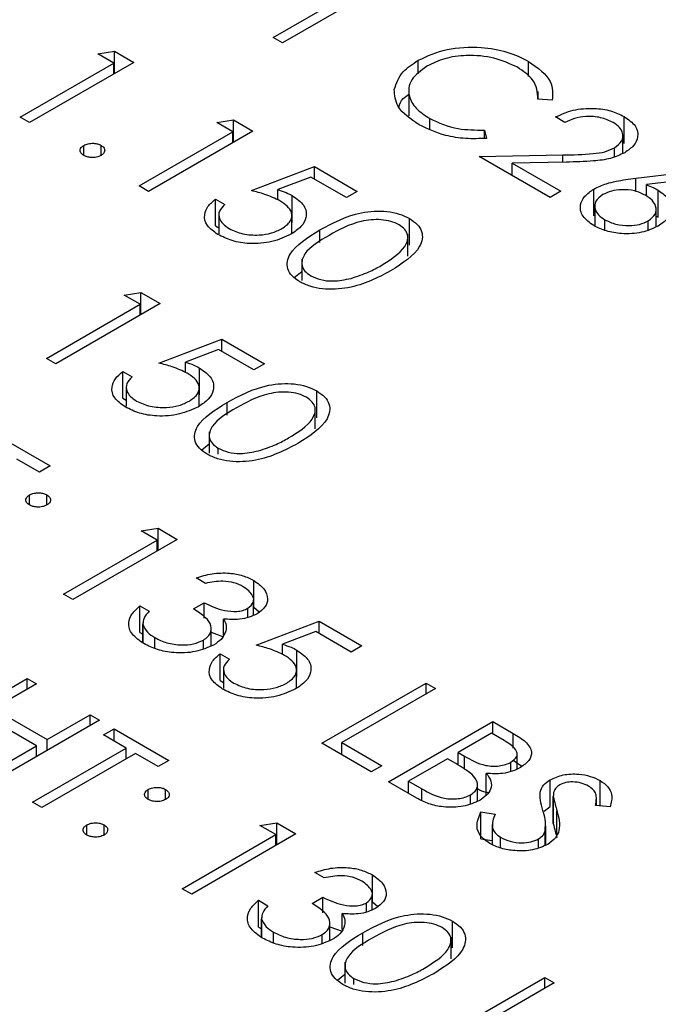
# Model space of a CAD drawing. Header units: inches. Extents: x 1880 to 2363, y -453 to -54.
# Tile 675 of 1056: x 1950.914 to 1951.304, y -148.938 to -148.338. Entities that reach past the tile are written whole.
import ezdxf

# ---------------------------------------------------------------- set-up
doc = ezdxf.new("R2010")
doc.units = ezdxf.units.IN
doc.header["$LTSCALE"] = 0.5
doc.header["$MEASUREMENT"] = 0
doc.layers.add('SID-M-S', color=105, linetype='Continuous')

msp = doc.modelspace()

# ---------------------------------------------------------------- linework, layer by layer
at = {"layer": 'SID-M-S'}
for p, q in [((1951.06865, -148.34883), (1951.12577, -148.31586)), ((1951.138, -148.31539), (1951.07436, -148.35213)), ((1951.07436, -148.35213), (1951.06865, -148.34883)), ((1950.96157, -148.35884), (1950.97183, -148.35723)), ((1950.97136, -148.36449), (1950.96157, -148.35884)), ((1950.97183, -148.35723), (1950.9836, -148.36402)), ((1950.97183, -148.37081), (1950.97183, -148.35723)), ((1950.91425, -148.39746), (1950.97136, -148.36449)), ((1950.9836, -148.36402), (1950.91996, -148.40076)), ((1950.97136, -148.37108), (1950.97136, -148.36449)), ((1951.15714, -148.37108), (1951.15714, -148.36275)), ((1951.22446, -148.37266), (1951.22446, -148.36342)), ((1951.15133, -148.37932), (1951.15133, -148.39656)), ((1951.23033, -148.38647), (1951.23033, -148.38189)), ((1951.23892, -148.38713), (1951.2301, -148.38645)), ((1951.28277, -148.41341), (1951.28277, -148.39708)), ((1950.91996, -148.40076), (1950.91425, -148.39746)), ((1951.03418, -148.40076), (1951.04444, -148.39915)), ((1951.04397, -148.40641), (1951.03418, -148.40076)), ((1951.04444, -148.39915), (1951.05621, -148.40594)), ((1951.04444, -148.41273), (1951.04444, -148.39915)), ((1951.16413, -148.40466), (1951.16413, -148.39829)), ((1951.24652, -148.40064), (1951.24081, -148.39734)), ((1950.98686, -148.43938), (1951.04397, -148.40641)), ((1951.05621, -148.40594), (1950.99257, -148.44268)), ((1951.04397, -148.413), (1951.04397, -148.40641)), ((1951.19746, -148.40529), (1951.19867, -148.41036)), ((1951.19746, -148.41037), (1951.19746, -148.40529)), ((1951.28195, -148.41955), (1951.28195, -148.40887)), ((1950.953, -148.42078), (1950.953, -148.41465)), ((1950.96361, -148.42078), (1950.96361, -148.41465)), ((1951.1943, -148.42136), (1951.24532, -148.42041)), ((1951.24532, -148.42488), (1951.24532, -148.42041)), ((1951.27686, -148.42157), (1951.27686, -148.4161)), ((1951.23754, -148.44633), (1951.1943, -148.42136)), ((1951.24737, -148.42485), (1951.21446, -148.42546)), ((1951.21446, -148.42546), (1951.24407, -148.44256)), ((1951.21446, -148.433), (1951.21446, -148.42546)), ((1951.05539, -148.44221), (1951.09374, -148.42761)), ((1951.09374, -148.42761), (1951.11985, -148.44268)), ((1951.09374, -148.43514), (1951.09374, -148.42761)), ((1951.28986, -148.4347), (1951.3379, -148.4289)), ((1951.09168, -148.43395), (1951.07151, -148.44163)), ((1951.11332, -148.44645), (1951.09168, -148.43395)), ((1951.28986, -148.44272), (1951.28986, -148.4347)), ((1951.33884, -148.43343), (1951.29631, -148.43857)), ((1951.29631, -148.4455), (1951.29631, -148.43857)), ((1950.99257, -148.44268), (1950.98686, -148.43938)), ((1951.07151, -148.44792), (1951.07151, -148.44163)), ((1951.08024, -148.46158), (1951.08024, -148.44525)), ((1951.11985, -148.44268), (1951.11332, -148.44645)), ((1951.24407, -148.44256), (1951.23754, -148.44633)), ((1951.26426, -148.4576), (1951.26426, -148.44126)), ((1951.30352, -148.45835), (1951.30352, -148.44202)), ((1951.03337, -148.44739), (1951.03908, -148.45068)), ((1951.03337, -148.46372), (1951.03337, -148.44739)), ((1951.03543, -148.45687), (1951.03543, -148.4686)), ((1951.26484, -148.45154), (1951.26484, -148.46386)), ((1951.3023, -148.46427), (1951.3023, -148.45389)), ((1951.07996, -148.46844), (1951.07996, -148.45755)), ((1951.15173, -148.47553), (1951.15173, -148.4592)), ((1951.27099, -148.46642), (1951.27099, -148.45999)), ((1951.29749, -148.46607), (1951.29749, -148.46071)), ((1951.3023, -148.45771), (1951.30352, -148.45835)), ((1951.03337, -148.46372), (1951.03543, -148.46491)), ((1951.09698, -148.47393), (1951.09698, -148.46624)), ((1951.15082, -148.48223), (1951.15082, -148.46887)), ((1951.08605, -148.48408), (1951.08605, -148.49708)), ((1951.08148, -148.49523), (1951.08605, -148.4915)), ((1950.97768, -148.50591), (1950.98794, -148.5043)), ((1950.98794, -148.5043), (1950.99971, -148.51109)), ((1950.98794, -148.51788), (1950.98794, -148.5043)), ((1950.99971, -148.51109), (1950.93607, -148.54783)), ((1950.98747, -148.51156), (1950.97768, -148.50591)), ((1950.93036, -148.54453), (1950.98747, -148.51156)), ((1950.98747, -148.51816), (1950.98747, -148.51156)), ((1950.99889, -148.54736), (1951.03724, -148.53276)), ((1951.03724, -148.53276), (1951.06335, -148.54783)), ((1951.03724, -148.54029), (1951.03724, -148.53276)), ((1951.03518, -148.5391), (1951.01501, -148.54678)), ((1951.05682, -148.5516), (1951.03518, -148.5391)), ((1950.93607, -148.54783), (1950.93036, -148.54453)), ((1951.01501, -148.55307), (1951.01501, -148.54678)), ((1950.97686, -148.55254), (1950.98258, -148.55584)), ((1950.97686, -148.56887), (1950.97686, -148.55254)), ((1951.02374, -148.56673), (1951.02374, -148.5504)), ((1951.06335, -148.54783), (1951.05682, -148.5516)), ((1950.97893, -148.56202), (1950.97893, -148.57376)), ((1951.02346, -148.57359), (1951.02346, -148.5627)), ((1951.09523, -148.58068), (1951.09523, -148.56435)), ((1950.97686, -148.56887), (1950.97893, -148.57006)), ((1951.04048, -148.57909), (1951.04048, -148.57139)), ((1951.09432, -148.58739), (1951.09432, -148.57402)), ((1951.02955, -148.58923), (1951.02955, -148.60224)), ((1950.89915, -148.59081), (1950.9326, -148.61012)), ((1951.02498, -148.60038), (1951.02955, -148.59665)), ((1951.03505, -148.60301), (1951.03505, -148.59932)), ((1950.92608, -148.61389), (1950.91221, -148.60588)), ((1950.9326, -148.61012), (1950.92608, -148.61389)), ((1950.91996, -148.63391), (1950.91996, -148.62778)), ((1950.93056, -148.63391), (1950.93056, -148.62778)), ((1950.98808, -148.64968), (1950.99835, -148.64807)), ((1950.99835, -148.64807), (1951.01011, -148.65486)), ((1950.99835, -148.66166), (1950.99835, -148.64807)), ((1950.94076, -148.68831), (1950.99787, -148.65534)), ((1951.01011, -148.65486), (1950.94647, -148.6916)), ((1950.99787, -148.65534), (1950.98808, -148.64968)), ((1950.99787, -148.66193), (1950.99787, -148.65534)), ((1951.02725, -148.68171), (1951.02154, -148.67842)), ((1951.0568, -148.69626), (1951.0568, -148.67993)), ((1950.94647, -148.6916), (1950.94076, -148.68831)), ((1950.98727, -148.69537), (1950.99298, -148.69867)), ((1950.98727, -148.7117), (1950.98727, -148.69537)), ((1951.0199, -148.69726), (1951.02643, -148.69349)), ((1951.02643, -148.703), (1951.02643, -148.69349)), ((1951.05316, -148.70254), (1951.05316, -148.69689)), ((1951.05665, -148.70118), (1951.05665, -148.69184)), ((1951.0568, -148.69626), (1951.06012, -148.69908)), ((1950.9891, -148.70578), (1950.9891, -148.71794)), ((1950.98917, -148.71799), (1950.98917, -148.70662)), ((1951.03086, -148.71981), (1951.03086, -148.7092)), ((1951.03832, -148.71319), (1951.03832, -148.70347)), ((1951.05825, -148.71939), (1951.0966, -148.70479)), ((1951.0966, -148.70479), (1951.12271, -148.71986)), ((1951.0966, -148.71233), (1951.0966, -148.70479)), ((1950.98727, -148.7117), (1950.9891, -148.71276)), ((1950.99636, -148.72132), (1950.99636, -148.71475)), ((1951.03086, -148.71148), (1951.03832, -148.71429)), ((1951.09453, -148.71114), (1951.07436, -148.71882)), ((1951.11618, -148.72363), (1951.09453, -148.71114)), ((1951.02602, -148.7215), (1951.02602, -148.71633)), ((1951.07436, -148.72511), (1951.07436, -148.71882)), ((1951.12271, -148.71986), (1951.11618, -148.72363)), ((1951.03622, -148.72457), (1951.04193, -148.72787)), ((1951.03622, -148.7409), (1951.03622, -148.72457)), ((1951.0831, -148.73876), (1951.0831, -148.72243)), ((1951.03829, -148.73405), (1951.03829, -148.74579)), ((1951.08282, -148.74562), (1951.08282, -148.73473)), ((1950.85489, -148.7765), (1950.91853, -148.73976)), ((1950.92424, -148.74306), (1950.89813, -148.75813)), ((1950.91853, -148.73976), (1950.92424, -148.74306)), ((1950.91853, -148.74636), (1950.91853, -148.73976)), ((1951.03622, -148.7409), (1951.03829, -148.7421)), ((1951.09823, -148.77921), (1951.16187, -148.74247)), ((1951.16187, -148.74247), (1951.16758, -148.74577)), ((1951.16187, -148.74907), (1951.16187, -148.74247)), ((1951.16758, -148.74577), (1951.11047, -148.77874)), ((1950.92424, -148.78074), (1950.8916, -148.7619)), ((1950.89813, -148.75813), (1950.93077, -148.77697)), ((1950.93077, -148.77697), (1950.95688, -148.7619)), ((1950.95688, -148.7619), (1950.96259, -148.7652)), ((1950.95688, -148.76849), (1950.95688, -148.7619)), ((1950.96259, -148.7652), (1950.89895, -148.80194)), ((1951.13902, -148.80276), (1951.20266, -148.76602)), ((1951.20266, -148.76602), (1951.21508, -148.77319)), ((1951.20266, -148.77356), (1951.20266, -148.76602)), ((1950.96503, -148.77415), (1950.97156, -148.77038)), ((1950.9789, -148.78215), (1950.96503, -148.77415)), ((1950.97156, -148.77038), (1951.00501, -148.78969)), ((1950.97156, -148.77791), (1950.97156, -148.77038)), ((1951.20185, -148.77309), (1951.18145, -148.78486)), ((1951.2096, -148.77756), (1951.20185, -148.77309)), ((1951.21508, -148.78222), (1951.21508, -148.77319)), ((1950.89324, -148.79864), (1950.92424, -148.78074)), ((1950.92424, -148.78734), (1950.92424, -148.78074)), ((1950.93077, -148.78357), (1950.93077, -148.77697)), ((1951.12842, -148.79664), (1951.09823, -148.77921)), ((1951.11047, -148.77874), (1951.13494, -148.79287)), ((1951.11047, -148.78628), (1951.11047, -148.77874)), ((1950.92179, -148.81512), (1950.9789, -148.78215)), ((1950.98462, -148.78545), (1950.9275, -148.81842)), ((1950.9789, -148.78875), (1950.9789, -148.78215)), ((1950.99849, -148.79346), (1950.98462, -148.78545)), ((1951.18145, -148.78486), (1951.18529, -148.78708)), ((1951.18145, -148.79245), (1951.18145, -148.78486)), ((1951.18529, -148.79489), (1951.18529, -148.78708)), ((1951.21744, -148.7949), (1951.21744, -148.78587)), ((1951.00501, -148.78969), (1950.99849, -148.79346)), ((1951.13494, -148.79287), (1951.12842, -148.79664)), ((1951.17492, -148.78863), (1951.15126, -148.80229)), ((1951.17871, -148.79082), (1951.17492, -148.78863)), ((1951.2137, -148.7964), (1951.2137, -148.79074)), ((1951.21508, -148.78952), (1951.22041, -148.79321)), ((1951.19863, -148.81098), (1951.19863, -148.79754)), ((1951.15623, -148.8127), (1951.13902, -148.80276)), ((1951.15126, -148.80229), (1951.1594, -148.80698)), ((1951.15126, -148.80983), (1951.15126, -148.80229)), ((1951.19331, -148.81446), (1951.19331, -148.80446)), ((1951.23758, -148.81777), (1951.23758, -148.80144)), ((1951.26811, -148.81744), (1951.26811, -148.80192)), ((1950.99237, -148.81348), (1950.99237, -148.80735)), ((1951.00297, -148.81348), (1951.00297, -148.80735)), ((1951.1594, -148.81413), (1951.1594, -148.80698)), ((1951.18891, -148.81602), (1951.18891, -148.8107)), ((1951.23145, -148.81224), (1951.23145, -148.80909)), ((1951.23953, -148.81118), (1951.23953, -148.82751)), ((1950.9275, -148.81842), (1950.92179, -148.81512)), ((1951.23953, -148.82808), (1951.23953, -148.81175)), ((1951.2743, -148.81793), (1951.26522, -148.81721)), ((1951.26579, -148.81725), (1951.26579, -148.8128)), ((1951.19536, -148.82111), (1951.20396, -148.82235)), ((1951.19536, -148.83744), (1951.19536, -148.82111)), ((1951.23399, -148.82064), (1951.23758, -148.81777)), ((1951.24175, -148.83668), (1951.24175, -148.82035)), ((1950.95484, -148.83514), (1950.95484, -148.82902)), ((1950.96544, -148.83514), (1950.96544, -148.82902)), ((1951.06049, -148.82925), (1951.07076, -148.82764)), ((1951.07028, -148.83491), (1951.06049, -148.82925)), ((1951.07076, -148.82764), (1951.08252, -148.83444)), ((1951.07076, -148.84123), (1951.07076, -148.82764)), ((1951.20229, -148.82869), (1951.20229, -148.84094)), ((1951.23961, -148.82751), (1951.23953, -148.82808)), ((1951.01317, -148.86788), (1951.07028, -148.83491)), ((1951.08252, -148.83444), (1951.01888, -148.87117)), ((1951.07028, -148.8415), (1951.07028, -148.83491)), ((1951.23455, -148.84145), (1951.23455, -148.83259)), ((1951.23489, -148.84133), (1951.23489, -148.82974)), ((1951.19536, -148.83744), (1951.20229, -148.83844)), ((1951.20733, -148.84307), (1951.20733, -148.83654)), ((1951.23058, -148.84285), (1951.23058, -148.83751)), ((1951.09966, -148.86128), (1951.09395, -148.85799)), ((1951.12921, -148.87583), (1951.12921, -148.8595)), ((1951.01888, -148.87117), (1951.01317, -148.86788)), ((1951.12906, -148.88075), (1951.12906, -148.87141)), ((1951.05968, -148.87494), (1951.06539, -148.87824)), ((1951.05968, -148.89127), (1951.05968, -148.87494)), ((1951.09231, -148.87683), (1951.09884, -148.87306)), ((1951.09884, -148.88257), (1951.09884, -148.87306)), ((1951.12557, -148.88212), (1951.12557, -148.87647)), ((1951.12921, -148.87583), (1951.13253, -148.87865)), ((1951.11074, -148.89276), (1951.11074, -148.88304)), ((1951.06151, -148.88535), (1951.06151, -148.89751)), ((1951.06158, -148.89756), (1951.06158, -148.88619)), ((1951.10327, -148.89938), (1951.10327, -148.88877)), ((1951.17805, -148.90403), (1951.17805, -148.8877)), ((1951.05968, -148.89127), (1951.06151, -148.89233)), ((1951.06877, -148.90089), (1951.06877, -148.89432)), ((1951.10327, -148.89105), (1951.11074, -148.89386)), ((1951.12329, -148.90243), (1951.12329, -148.89474)), ((1951.09843, -148.90107), (1951.09843, -148.8959)), ((1951.17714, -148.91073), (1951.17714, -148.89736)), ((1951.11236, -148.91258), (1951.11236, -148.92558)), ((1951.10779, -148.92373), (1951.11236, -148.91999)), ((1951.11786, -148.92636), (1951.11786, -148.92266)), ((1951.17064, -148.95878), (1951.23428, -148.92204)), ((1951.23999, -148.92534), (1951.18288, -148.95831)), ((1951.23428, -148.92204), (1951.23999, -148.92534)), ((1951.23428, -148.92864), (1951.23428, -148.92204))]:
    msp.add_line(p, q, dxfattribs=at)
for points, knots in [([(1951.15714, -148.36275), (1951.16271, -148.3602), (1951.17385, -148.35511), (1951.19419, -148.35424), (1951.21184, -148.35713), (1951.22025, -148.36132), (1951.22446, -148.36342)], [0, 0, 0, 0, 0.279512, 0.55908, 0.779374, 1, 1, 1, 1]), ([(1951.21758, -148.36698), (1951.21305, -148.3649), (1951.20399, -148.36075), (1951.18761, -148.35926), (1951.17289, -148.36125), (1951.16591, -148.36461), (1951.16242, -148.36629)], [0, 0, 0, 0, 0.2798558, 0.5595188, 0.7796855, 1, 1, 1, 1]), ([(1951.14252, -148.3805), (1951.14374, -148.37676), (1951.14592, -148.37006), (1951.15371, -148.36498), (1951.15714, -148.36275)], [0, 0, 0, 0, 0.559029, 1, 1, 1, 1]), ([(1951.16242, -148.36629), (1951.15879, -148.36895), (1951.15152, -148.37426), (1951.15062, -148.38399), (1951.15512, -148.39231), (1951.16112, -148.3963), (1951.16413, -148.39829)], [0, 0, 0, 0, 0.279434, 0.558921, 0.779283, 1, 1, 1, 1]), ([(1951.2301, -148.38645), (1951.22984, -148.38234), (1951.22938, -148.37499), (1951.22119, -148.36943), (1951.21758, -148.36698)], [0, 0, 0, 0, 0.558427, 1, 1, 1, 1]), ([(1951.22446, -148.36342), (1951.2299, -148.36733), (1951.23961, -148.37434), (1951.23913, -148.38322), (1951.23892, -148.38713)], [0, 0, 0, 0, 0.5595165, 1, 1, 1, 1]), ([(1951.15764, -148.40208), (1951.15248, -148.39856), (1951.14328, -148.39226), (1951.14275, -148.3841), (1951.14252, -148.3805)], [0, 0, 0, 0, 0.559804, 1, 1, 1, 1]), ([(1951.14532, -148.39129), (1951.14587, -148.38947), (1951.14677, -148.38656), (1951.15009, -148.38434), (1951.15133, -148.38351)], [0, 0, 0, 0, 0.623619, 1, 1, 1, 1]), ([(1951.24081, -148.39734), (1951.24427, -148.39577), (1951.25119, -148.39263), (1951.26369, -148.39168), (1951.27485, -148.39322), (1951.28013, -148.39579), (1951.28277, -148.39708)], [0, 0, 0, 0, 0.280029, 0.559515, 0.779668, 1, 1, 1, 1]), ([(1951.27595, -148.40068), (1951.27356, -148.39955), (1951.26877, -148.3973), (1951.25989, -148.39675), (1951.25227, -148.3981), (1951.24843, -148.39979), (1951.24652, -148.40064)], [0, 0, 0, 0, 0.279699, 0.558847, 0.779176, 1, 1, 1, 1]), ([(1951.28277, -148.39708), (1951.28535, -148.39887), (1951.29049, -148.40245), (1951.2916, -148.40908), (1951.28913, -148.41491), (1951.2851, -148.4177), (1951.28308, -148.4191)], [0, 0, 0, 0, 0.27989, 0.559224, 0.779582, 1, 1, 1, 1]), ([(1951.19867, -148.41036), (1951.19446, -148.41053), (1951.18604, -148.41086), (1951.1712, -148.40853), (1951.16278, -148.40453), (1951.15764, -148.40208)], [0, 0, 0, 0, 0.28041, 0.560795, 1, 1, 1, 1]), ([(1951.16413, -148.39829), (1951.16965, -148.40079), (1951.17953, -148.40525), (1951.19197, -148.40528), (1951.19746, -148.40529)], [0, 0, 0, 0, 0.558772, 1, 1, 1, 1]), ([(1951.27686, -148.4161), (1951.27856, -148.4148), (1951.28196, -148.41222), (1951.28224, -148.40757), (1951.28024, -148.40356), (1951.27738, -148.40164), (1951.27595, -148.40068)], [0, 0, 0, 0, 0.279126, 0.558978, 0.77935, 1, 1, 1, 1]), ([(1950.953, -148.42078), (1950.95232, -148.42027), (1950.95095, -148.41926), (1950.95066, -148.41743), (1950.95133, -148.41581), (1950.95244, -148.41504), (1950.953, -148.41465)], [0, 0, 0, 0, 0.279581, 0.559143, 0.779575, 1, 1, 1, 1]), ([(1950.953, -148.41465), (1950.95388, -148.41425), (1950.95563, -148.41346), (1950.9588, -148.41329), (1950.9616, -148.41368), (1950.96294, -148.41433), (1950.96361, -148.41465)], [0, 0, 0, 0, 0.279576, 0.559284, 0.779552, 1, 1, 1, 1]), ([(1950.96361, -148.41465), (1950.9643, -148.41516), (1950.96569, -148.41617), (1950.96595, -148.418), (1950.96531, -148.41962), (1950.96417, -148.42039), (1950.96361, -148.42078)], [0, 0, 0, 0, 0.279602, 0.559212, 0.779475, 1, 1, 1, 1]), ([(1950.96361, -148.42078), (1950.96273, -148.42117), (1950.96098, -148.42197), (1950.95781, -148.42213), (1950.95501, -148.42174), (1950.95367, -148.4211), (1950.953, -148.42078)], [0, 0, 0, 0, 0.279469, 0.559358, 0.779674, 1, 1, 1, 1]), ([(1951.24532, -148.42041), (1951.25152, -148.42036), (1951.26014, -148.42028), (1951.27115, -148.4188), (1951.27496, -148.417), (1951.27686, -148.4161)], [0, 0, 0, 0, 0.560717, 0.780532, 1, 1, 1, 1]), ([(1951.28308, -148.4191), (1951.2803, -148.42041), (1951.27473, -148.42302), (1951.26201, -148.42449), (1951.25293, -148.42471), (1951.24737, -148.42485)], [0, 0, 0, 0, 0.2792879, 0.5591538, 1, 1, 1, 1]), ([(1951.26426, -148.44126), (1951.26676, -148.44008), (1951.27088, -148.43813), (1951.27776, -148.43649), (1951.28375, -148.43546), (1951.28782, -148.43495), (1951.28986, -148.4347)], [0, 0, 0, 0, 0.339374, 0.559486, 0.779731, 1, 1, 1, 1]), ([(1951.29631, -148.43857), (1951.29773, -148.43917), (1951.30026, -148.44023), (1951.30252, -148.44147), (1951.30352, -148.44202)], [0, 0, 0, 0, 0.5599103, 1, 1, 1, 1]), ([(1951.07268, -148.44842), (1951.06971, -148.44702), (1951.06439, -148.44453), (1951.05815, -148.44292), (1951.05539, -148.44221)], [0, 0, 0, 0, 0.559416, 1, 1, 1, 1]), ([(1951.07151, -148.44163), (1951.07326, -148.44221), (1951.0764, -148.44324), (1951.07907, -148.44463), (1951.08024, -148.44525)], [0, 0, 0, 0, 0.560064, 1, 1, 1, 1]), ([(1951.08024, -148.44525), (1951.08296, -148.44719), (1951.0884, -148.45107), (1951.08936, -148.45824), (1951.08612, -148.46442), (1951.08168, -148.46735), (1951.07945, -148.46883)], [0, 0, 0, 0, 0.279688, 0.559025, 0.779292, 1, 1, 1, 1]), ([(1951.26416, -148.46358), (1951.26166, -148.46174), (1951.25665, -148.45806), (1951.25539, -148.45136), (1951.25823, -148.44552), (1951.26225, -148.44268), (1951.26426, -148.44126)], [0, 0, 0, 0, 0.27967, 0.559085, 0.779558, 1, 1, 1, 1]), ([(1951.26974, -148.44469), (1951.26806, -148.44598), (1951.2647, -148.44855), (1951.26463, -148.45318), (1951.26674, -148.45713), (1951.26958, -148.45903), (1951.27099, -148.45999)], [0, 0, 0, 0, 0.279059, 0.55882, 0.779303, 1, 1, 1, 1]), ([(1951.29579, -148.4451), (1951.29369, -148.44407), (1951.28948, -148.44203), (1951.28168, -148.4414), (1951.27471, -148.44231), (1951.2714, -148.4439), (1951.26974, -148.44469)], [0, 0, 0, 0, 0.280127, 0.559515, 0.779719, 1, 1, 1, 1]), ([(1951.29749, -148.46071), (1951.29919, -148.45939), (1951.30259, -148.45674), (1951.30244, -148.45201), (1951.30016, -148.44801), (1951.29725, -148.44607), (1951.29579, -148.4451)], [0, 0, 0, 0, 0.278754, 0.558605, 0.779147, 1, 1, 1, 1]), ([(1951.30352, -148.44202), (1951.30599, -148.44382), (1951.31093, -148.4474), (1951.31203, -148.45393), (1951.30956, -148.45969), (1951.30555, -148.46243), (1951.30354, -148.46381)], [0, 0, 0, 0, 0.279638, 0.559326, 0.779527, 1, 1, 1, 1]), ([(1951.03483, -148.46896), (1951.03238, -148.46722), (1951.02749, -148.46375), (1951.02619, -148.45738), (1951.02831, -148.45175), (1951.03168, -148.44884), (1951.03337, -148.44739)], [0, 0, 0, 0, 0.279625, 0.559019, 0.77938, 1, 1, 1, 1]), ([(1951.03908, -148.45068), (1951.03777, -148.45201), (1951.03516, -148.45465), (1951.03541, -148.45899), (1951.03772, -148.46266), (1951.04037, -148.46447), (1951.04169, -148.46538)], [0, 0, 0, 0, 0.28005, 0.559166, 0.779583, 1, 1, 1, 1]), ([(1951.07398, -148.46539), (1951.07595, -148.46398), (1951.07988, -148.46117), (1951.08037, -148.45594), (1951.07755, -148.45157), (1951.07431, -148.44947), (1951.07268, -148.44842)], [0, 0, 0, 0, 0.279539, 0.558617, 0.779047, 1, 1, 1, 1]), ([(1951.09698, -148.46624), (1951.10482, -148.462), (1951.11464, -148.45669), (1951.13013, -148.45459), (1951.13806, -148.45478), (1951.1457, -148.45624), (1951.14972, -148.45821), (1951.15173, -148.4592)], [0, 0, 0, 0, 0.498702, 0.624177, 0.749467, 0.874745, 1, 1, 1, 1]), ([(1951.1454, -148.46308), (1951.14379, -148.46232), (1951.14058, -148.4608), (1951.13448, -148.45986), (1951.12826, -148.45988), (1951.1163, -148.46193), (1951.10875, -148.46615), (1951.10272, -148.46952)], [0, 0, 0, 0, 0.125139, 0.250418, 0.375519, 0.500847, 1, 1, 1, 1]), ([(1951.13454, -148.48789), (1951.14021, -148.48435), (1951.14871, -148.47903), (1951.1515, -148.47054), (1951.14931, -148.46587), (1951.1467, -148.46401), (1951.1454, -148.46308)], [0, 0, 0, 0, 0.500072, 0.749021, 0.874598, 1, 1, 1, 1]), ([(1951.15173, -148.4592), (1951.15346, -148.46037), (1951.1569, -148.4627), (1951.16041, -148.46856), (1951.15839, -148.47966), (1951.14749, -148.48658), (1951.14022, -148.49121)], [0, 0, 0, 0, 0.1256001, 0.2511969, 0.5005813, 1, 1, 1, 1]), ([(1951.27099, -148.45999), (1951.27314, -148.461), (1951.27744, -148.46303), (1951.28524, -148.46377), (1951.29239, -148.46309), (1951.29579, -148.4615), (1951.29749, -148.46071)], [0, 0, 0, 0, 0.280018, 0.5598526, 0.7799871, 1, 1, 1, 1]), ([(1951.07945, -148.46883), (1951.07578, -148.47052), (1951.06843, -148.4739), (1951.05504, -148.47503), (1951.04322, -148.47312), (1951.03763, -148.47035), (1951.03483, -148.46896)], [0, 0, 0, 0, 0.279864, 0.559271, 0.779424, 1, 1, 1, 1]), ([(1951.04169, -148.46538), (1951.04435, -148.4666), (1951.04968, -148.46903), (1951.05935, -148.46958), (1951.0679, -148.46838), (1951.07196, -148.46639), (1951.07398, -148.46539)], [0, 0, 0, 0, 0.279617, 0.5593571, 0.7795592, 1, 1, 1, 1]), ([(1951.08483, -148.49782), (1951.08312, -148.49666), (1951.07971, -148.49434), (1951.07629, -148.48852), (1951.07862, -148.47752), (1951.08963, -148.47076), (1951.09698, -148.46624)], [0, 0, 0, 0, 0.125551, 0.25109, 0.50025, 1, 1, 1, 1]), ([(1951.30354, -148.46381), (1951.3003, -148.4653), (1951.29382, -148.46828), (1951.28194, -148.46887), (1951.27165, -148.46716), (1951.26666, -148.46477), (1951.26416, -148.46358)], [0, 0, 0, 0, 0.279631, 0.55896, 0.779478, 1, 1, 1, 1]), ([(1951.10272, -148.46952), (1951.09681, -148.47299), (1951.08798, -148.47817), (1951.0854, -148.48671), (1951.08765, -148.49137), (1951.09025, -148.49323), (1951.09155, -148.49416)], [0, 0, 0, 0, 0.500291, 0.749086, 0.874606, 1, 1, 1, 1]), ([(1951.14022, -148.49121), (1951.13223, -148.49541), (1951.12024, -148.50171), (1951.10104, -148.50281), (1951.0909, -148.5008), (1951.08685, -148.49881), (1951.08483, -148.49782)], [0, 0, 0, 0, 0.499407, 0.748743, 0.874372, 1, 1, 1, 1]), ([(1951.11613, -148.49574), (1951.11987, -148.49451), (1951.12656, -148.49232), (1951.1321, -148.48925), (1951.13454, -148.48789)], [0, 0, 0, 0, 0.559599, 1, 1, 1, 1]), ([(1951.09155, -148.49416), (1951.09351, -148.49504), (1951.09742, -148.4968), (1951.10642, -148.4978), (1951.11245, -148.49652), (1951.11613, -148.49574)], [0, 0, 0, 0, 0.280257, 0.560781, 1, 1, 1, 1]), ([(1951.01618, -148.55357), (1951.01321, -148.55217), (1951.00789, -148.54968), (1951.00165, -148.54807), (1950.99889, -148.54736)], [0, 0, 0, 0, 0.559416, 1, 1, 1, 1]), ([(1951.01501, -148.54678), (1951.01676, -148.54736), (1951.0199, -148.54839), (1951.02257, -148.54978), (1951.02374, -148.5504)], [0, 0, 0, 0, 0.560064, 1, 1, 1, 1]), ([(1950.97833, -148.57411), (1950.97588, -148.57237), (1950.97099, -148.5689), (1950.96969, -148.56253), (1950.97181, -148.5569), (1950.97518, -148.55399), (1950.97686, -148.55254)], [0, 0, 0, 0, 0.279625, 0.559019, 0.77938, 1, 1, 1, 1]), ([(1951.02374, -148.5504), (1951.02646, -148.55234), (1951.0319, -148.55622), (1951.03286, -148.56339), (1951.02962, -148.56957), (1951.02517, -148.57251), (1951.02295, -148.57398)], [0, 0, 0, 0, 0.279688, 0.559025, 0.779292, 1, 1, 1, 1]), ([(1950.98258, -148.55584), (1950.98127, -148.55716), (1950.97866, -148.5598), (1950.97891, -148.56414), (1950.98122, -148.56781), (1950.98387, -148.56963), (1950.98519, -148.57053)], [0, 0, 0, 0, 0.28005, 0.559166, 0.779583, 1, 1, 1, 1]), ([(1951.01748, -148.57054), (1951.01945, -148.56913), (1951.02338, -148.56632), (1951.02387, -148.56109), (1951.02105, -148.55673), (1951.0178, -148.55462), (1951.01618, -148.55357)], [0, 0, 0, 0, 0.279539, 0.558617, 0.779047, 1, 1, 1, 1]), ([(1951.04048, -148.57139), (1951.04832, -148.56715), (1951.05814, -148.56184), (1951.07363, -148.55974), (1951.08156, -148.55993), (1951.0892, -148.56139), (1951.09322, -148.56336), (1951.09523, -148.56435)], [0, 0, 0, 0, 0.498702, 0.624177, 0.749467, 0.874745, 1, 1, 1, 1]), ([(1951.0889, -148.56823), (1951.08729, -148.56747), (1951.08408, -148.56595), (1951.07797, -148.56501), (1951.07176, -148.56504), (1951.0598, -148.56708), (1951.05225, -148.5713), (1951.04622, -148.57468)], [0, 0, 0, 0, 0.125139, 0.250418, 0.375519, 0.500847, 1, 1, 1, 1]), ([(1951.09523, -148.56435), (1951.09696, -148.56552), (1951.1004, -148.56785), (1951.10391, -148.57371), (1951.10189, -148.58481), (1951.09099, -148.59174), (1951.08372, -148.59636)], [0, 0, 0, 0, 0.1256, 0.251197, 0.500581, 1, 1, 1, 1]), ([(1950.98519, -148.57053), (1950.98785, -148.57175), (1950.99318, -148.57418), (1951.00285, -148.57473), (1951.0114, -148.57353), (1951.01545, -148.57154), (1951.01748, -148.57054)], [0, 0, 0, 0, 0.279617, 0.559357, 0.779559, 1, 1, 1, 1]), ([(1951.07804, -148.59305), (1951.08371, -148.5895), (1951.09221, -148.58419), (1951.095, -148.5757), (1951.09281, -148.57102), (1951.0902, -148.56916), (1951.0889, -148.56823)], [0, 0, 0, 0, 0.500072, 0.749021, 0.874598, 1, 1, 1, 1]), ([(1951.02295, -148.57398), (1951.01928, -148.57567), (1951.01193, -148.57905), (1950.99854, -148.58018), (1950.98672, -148.57827), (1950.98113, -148.5755), (1950.97833, -148.57411)], [0, 0, 0, 0, 0.2798641, 0.559271, 0.7794235, 1, 1, 1, 1]), ([(1951.02833, -148.60297), (1951.02662, -148.60181), (1951.02321, -148.5995), (1951.01979, -148.59367), (1951.02212, -148.58267), (1951.03313, -148.57591), (1951.04048, -148.57139)], [0, 0, 0, 0, 0.125551, 0.25109, 0.50025, 1, 1, 1, 1]), ([(1951.04622, -148.57468), (1951.04031, -148.57814), (1951.03148, -148.58332), (1951.0289, -148.59186), (1951.03115, -148.59652), (1951.03375, -148.59839), (1951.03505, -148.59932)], [0, 0, 0, 0, 0.500291, 0.749086, 0.874606, 1, 1, 1, 1]), ([(1951.05963, -148.60089), (1951.06337, -148.59967), (1951.07006, -148.59748), (1951.0756, -148.5944), (1951.07804, -148.59305)], [0, 0, 0, 0, 0.559599, 1, 1, 1, 1]), ([(1951.08372, -148.59636), (1951.07573, -148.60056), (1951.06374, -148.60686), (1951.04454, -148.60796), (1951.0344, -148.60595), (1951.03035, -148.60397), (1951.02833, -148.60297)], [0, 0, 0, 0, 0.499407, 0.748743, 0.874372, 1, 1, 1, 1]), ([(1951.03505, -148.59932), (1951.037, -148.60019), (1951.04092, -148.60195), (1951.04992, -148.60295), (1951.05595, -148.60167), (1951.05963, -148.60089)], [0, 0, 0, 0, 0.2802572, 0.5607811, 1, 1, 1, 1]), ([(1950.91996, -148.63391), (1950.91927, -148.6334), (1950.91788, -148.63239), (1950.9176, -148.63056), (1950.91827, -148.62894), (1950.9194, -148.62817), (1950.91996, -148.62778)], [0, 0, 0, 0, 0.279647, 0.559299, 0.779615, 1, 1, 1, 1]), ([(1950.91996, -148.62778), (1950.92083, -148.62739), (1950.92259, -148.6266), (1950.92575, -148.62643), (1950.92855, -148.62682), (1950.92989, -148.62746), (1950.93056, -148.62778)], [0, 0, 0, 0, 0.279585, 0.559454, 0.779697, 1, 1, 1, 1]), ([(1950.93056, -148.62778), (1950.93126, -148.62829), (1950.93265, -148.62929), (1950.9329, -148.63113), (1950.93227, -148.63275), (1950.93113, -148.63352), (1950.93056, -148.63391)], [0, 0, 0, 0, 0.279602, 0.559212, 0.779475, 1, 1, 1, 1]), ([(1950.93056, -148.63391), (1950.92969, -148.63431), (1950.92795, -148.63511), (1950.92477, -148.63526), (1950.92196, -148.63488), (1950.92062, -148.63423), (1950.91996, -148.63391)], [0, 0, 0, 0, 0.279517, 0.559326, 0.779544, 1, 1, 1, 1]), ([(1951.02154, -148.67842), (1951.02472, -148.67743), (1951.03107, -148.67545), (1951.04134, -148.67513), (1951.05033, -148.67674), (1951.05464, -148.67887), (1951.0568, -148.67993)], [0, 0, 0, 0, 0.2802877, 0.5596797, 0.7797465, 1, 1, 1, 1]), ([(1951.05035, -148.68374), (1951.04856, -148.68286), (1951.04499, -148.68111), (1951.03655, -148.67991), (1951.03078, -148.68103), (1951.02725, -148.68171)], [0, 0, 0, 0, 0.280636, 0.560364, 1, 1, 1, 1]), ([(1951.05316, -148.69689), (1951.05451, -148.69575), (1951.0572, -148.69344), (1951.05645, -148.68825), (1951.05266, -148.68545), (1951.05035, -148.68374)], [0, 0, 0, 0, 0.278859, 0.560074, 1, 1, 1, 1]), ([(1951.0568, -148.67993), (1951.0591, -148.68158), (1951.06369, -148.68487), (1951.06577, -148.69079), (1951.06413, -148.69625), (1951.06061, -148.69889), (1951.05885, -148.70021)], [0, 0, 0, 0, 0.280085, 0.559868, 0.780099, 1, 1, 1, 1]), ([(1950.98973, -148.71846), (1950.98706, -148.71662), (1950.98174, -148.71296), (1950.97974, -148.70617), (1950.98217, -148.70014), (1950.98557, -148.69696), (1950.98727, -148.69537)], [0, 0, 0, 0, 0.279886, 0.558979, 0.779263, 1, 1, 1, 1]), ([(1951.02602, -148.71633), (1951.02704, -148.71564), (1951.02907, -148.71425), (1951.0311, -148.71079), (1951.03067, -148.7042), (1951.02421, -148.70004), (1951.0199, -148.69726)], [0, 0, 0, 0, 0.125587, 0.251191, 0.500605, 1, 1, 1, 1]), ([(1951.02643, -148.69349), (1951.03036, -148.69537), (1951.03625, -148.6982), (1951.04525, -148.69908), (1951.05022, -148.6983), (1951.05218, -148.69736), (1951.05316, -148.69689)], [0, 0, 0, 0, 0.4994185, 0.749016, 0.8745437, 1, 1, 1, 1]), ([(1950.99298, -148.69867), (1950.99171, -148.70007), (1950.98945, -148.70258), (1950.98925, -148.70539), (1950.98917, -148.70662)], [0, 0, 0, 0, 0.560694, 1, 1, 1, 1]), ([(1951.05885, -148.70021), (1951.05728, -148.701), (1951.05413, -148.70257), (1951.04695, -148.70407), (1951.04159, -148.7037), (1951.03832, -148.70347)], [0, 0, 0, 0, 0.280508, 0.560792, 1, 1, 1, 1]), ([(1950.98917, -148.70662), (1950.98985, -148.70834), (1950.99108, -148.71141), (1950.99474, -148.71373), (1950.99636, -148.71475)], [0, 0, 0, 0, 0.558748, 1, 1, 1, 1]), ([(1951.03832, -148.70347), (1951.03903, -148.70478), (1951.0403, -148.7071), (1951.03995, -148.70952), (1951.03979, -148.71059)], [0, 0, 0, 0, 0.5597945, 1, 1, 1, 1]), ([(1950.99636, -148.71475), (1950.99871, -148.71594), (1951.00341, -148.71831), (1951.01205, -148.71948), (1951.0202, -148.71895), (1951.02408, -148.7172), (1951.02602, -148.71633)], [0, 0, 0, 0, 0.2805991, 0.5601509, 0.7803026, 1, 1, 1, 1]), ([(1951.03979, -148.71059), (1951.03906, -148.71242), (1951.03776, -148.71569), (1951.03396, -148.7182), (1951.03228, -148.71931)], [0, 0, 0, 0, 0.559419, 1, 1, 1, 1]), ([(1951.03228, -148.71931), (1951.0287, -148.72085), (1951.02154, -148.72393), (1951.0087, -148.72445), (1950.99769, -148.7224), (1950.99238, -148.71977), (1950.98973, -148.71846)], [0, 0, 0, 0, 0.279304, 0.558838, 0.779277, 1, 1, 1, 1]), ([(1951.07554, -148.7256), (1951.07256, -148.72421), (1951.06725, -148.72172), (1951.061, -148.7201), (1951.05825, -148.71939)], [0, 0, 0, 0, 0.559416, 1, 1, 1, 1]), ([(1951.07436, -148.71882), (1951.07612, -148.71939), (1951.07925, -148.72042), (1951.08192, -148.72182), (1951.0831, -148.72243)], [0, 0, 0, 0, 0.560064, 1, 1, 1, 1]), ([(1951.03769, -148.74614), (1951.03524, -148.74441), (1951.03034, -148.74094), (1951.02904, -148.73457), (1951.03117, -148.72894), (1951.03454, -148.72603), (1951.03622, -148.72457)], [0, 0, 0, 0, 0.279625, 0.559019, 0.77938, 1, 1, 1, 1]), ([(1951.07684, -148.74257), (1951.0788, -148.74117), (1951.08273, -148.73836), (1951.08322, -148.73312), (1951.08041, -148.72876), (1951.07716, -148.72666), (1951.07554, -148.7256)], [0, 0, 0, 0, 0.279539, 0.558617, 0.779047, 1, 1, 1, 1]), ([(1951.0831, -148.72243), (1951.08582, -148.72438), (1951.09125, -148.72826), (1951.09222, -148.73543), (1951.08898, -148.7416), (1951.08453, -148.74454), (1951.08231, -148.74601)], [0, 0, 0, 0, 0.279688, 0.559025, 0.779292, 1, 1, 1, 1]), ([(1951.04193, -148.72787), (1951.04063, -148.72919), (1951.03802, -148.73183), (1951.03827, -148.73618), (1951.04057, -148.73985), (1951.04322, -148.74166), (1951.04455, -148.74257)], [0, 0, 0, 0, 0.28005, 0.559166, 0.779583, 1, 1, 1, 1]), ([(1951.04455, -148.74257), (1951.04721, -148.74378), (1951.05254, -148.74621), (1951.0622, -148.74677), (1951.07076, -148.74556), (1951.07481, -148.74357), (1951.07684, -148.74257)], [0, 0, 0, 0, 0.279617, 0.559357, 0.779559, 1, 1, 1, 1]), ([(1951.08231, -148.74601), (1951.07863, -148.7477), (1951.07129, -148.75108), (1951.0579, -148.75221), (1951.04608, -148.7503), (1951.04049, -148.74753), (1951.03769, -148.74614)], [0, 0, 0, 0, 0.279864, 0.559271, 0.779424, 1, 1, 1, 1]), ([(1951.21508, -148.77319), (1951.21775, -148.7748), (1951.22306, -148.778), (1951.22699, -148.78401), (1951.22522, -148.78986), (1951.22143, -148.7926), (1951.21953, -148.79397)], [0, 0, 0, 0, 0.281317, 0.559922, 0.779935, 1, 1, 1, 1]), ([(1951.2137, -148.79074), (1951.21508, -148.78972), (1951.21716, -148.7882), (1951.21758, -148.78564), (1951.21649, -148.78187), (1951.21266, -148.77948), (1951.2096, -148.77756)], [0, 0, 0, 0, 0.249284, 0.374925, 0.500645, 1, 1, 1, 1]), ([(1951.18529, -148.78708), (1951.18929, -148.78938), (1951.19431, -148.79226), (1951.20246, -148.79324), (1951.20659, -148.79307), (1951.21056, -148.79228), (1951.21265, -148.79125), (1951.2137, -148.79074)], [0, 0, 0, 0, 0.498607, 0.624009, 0.749401, 0.874736, 1, 1, 1, 1]), ([(1951.18986, -148.79812), (1951.18792, -148.79669), (1951.18446, -148.79412), (1951.18047, -148.79183), (1951.17871, -148.79082)], [0, 0, 0, 0, 0.559734, 1, 1, 1, 1]), ([(1951.18891, -148.8107), (1951.19028, -148.80969), (1951.19302, -148.80767), (1951.19388, -148.80292), (1951.19139, -148.79994), (1951.18986, -148.79812)], [0, 0, 0, 0, 0.279944, 0.560429, 1, 1, 1, 1]), ([(1951.19863, -148.79754), (1951.19977, -148.79908), (1951.20203, -148.80217), (1951.20178, -148.80695), (1951.19909, -148.81101), (1951.19611, -148.813), (1951.19462, -148.814)], [0, 0, 0, 0, 0.280382, 0.559606, 0.779765, 1, 1, 1, 1]), ([(1951.21953, -148.79397), (1951.21792, -148.79477), (1951.2147, -148.79638), (1951.2075, -148.79811), (1951.20199, -148.79775), (1951.19863, -148.79754)], [0, 0, 0, 0, 0.280867, 0.561527, 1, 1, 1, 1]), ([(1951.23758, -148.80144), (1951.24012, -148.8003), (1951.24518, -148.79801), (1951.25444, -148.79769), (1951.26235, -148.79912), (1951.26619, -148.80099), (1951.26811, -148.80192)], [0, 0, 0, 0, 0.279553, 0.558798, 0.779378, 1, 1, 1, 1]), ([(1951.23145, -148.80909), (1951.23198, -148.80749), (1951.23292, -148.80463), (1951.23616, -148.80242), (1951.23758, -148.80144)], [0, 0, 0, 0, 0.55984, 1, 1, 1, 1]), ([(1951.24356, -148.80459), (1951.24275, -148.80514), (1951.24112, -148.80625), (1951.23957, -148.80874), (1951.23955, -148.81061), (1951.23953, -148.81175)], [0, 0, 0, 0, 0.279946, 0.559774, 1, 1, 1, 1]), ([(1951.26095, -148.80532), (1951.25956, -148.80463), (1951.25678, -148.80326), (1951.25169, -148.80261), (1951.24692, -148.80301), (1951.24468, -148.80406), (1951.24356, -148.80459)], [0, 0, 0, 0, 0.280274, 0.559931, 0.77992, 1, 1, 1, 1]), ([(1951.26522, -148.81721), (1951.26549, -148.81578), (1951.26593, -148.81343), (1951.26567, -148.81014), (1951.2641, -148.80744), (1951.262, -148.80603), (1951.26095, -148.80532)], [0, 0, 0, 0, 0.340409, 0.560482, 0.78018, 1, 1, 1, 1]), ([(1951.26811, -148.80192), (1951.26988, -148.80316), (1951.27342, -148.80565), (1951.27581, -148.81135), (1951.27487, -148.81543), (1951.2743, -148.81793)], [0, 0, 0, 0, 0.2797499, 0.5595012, 1, 1, 1, 1]), ([(1950.99237, -148.81348), (1950.99168, -148.81297), (1950.99029, -148.81196), (1950.99001, -148.81013), (1950.99068, -148.80851), (1950.99181, -148.80774), (1950.99237, -148.80735)], [0, 0, 0, 0, 0.279647, 0.559299, 0.779615, 1, 1, 1, 1]), ([(1950.99237, -148.80735), (1950.99324, -148.80696), (1950.995, -148.80617), (1950.99816, -148.806), (1951.00096, -148.80639), (1951.0023, -148.80703), (1951.00297, -148.80735)], [0, 0, 0, 0, 0.279585, 0.559454, 0.779697, 1, 1, 1, 1]), ([(1951.00297, -148.80735), (1951.00367, -148.80786), (1951.00506, -148.80887), (1951.00532, -148.8107), (1951.00468, -148.81232), (1951.00354, -148.81309), (1951.00297, -148.81348)], [0, 0, 0, 0, 0.279602, 0.559212, 0.779475, 1, 1, 1, 1]), ([(1951.1594, -148.80698), (1951.16356, -148.80938), (1951.1698, -148.81298), (1951.18017, -148.81333), (1951.18563, -148.81229), (1951.18781, -148.81123), (1951.18891, -148.8107)], [0, 0, 0, 0, 0.49936, 0.748736, 0.874399, 1, 1, 1, 1]), ([(1951.19331, -148.80682), (1951.19487, -148.80774), (1951.1968, -148.80888), (1951.19942, -148.80912), (1951.19992, -148.80917)], [0, 0, 0, 0, 0.80818, 1, 1, 1, 1]), ([(1951.23322, -148.82011), (1951.23261, -148.81806), (1951.23153, -148.81441), (1951.23147, -148.81072), (1951.23145, -148.80909)], [0, 0, 0, 0, 0.560413, 1, 1, 1, 1]), ([(1951.00297, -148.81348), (1951.0021, -148.81388), (1951.00036, -148.81468), (1950.99718, -148.81483), (1950.99437, -148.81445), (1950.99303, -148.8138), (1950.99237, -148.81348)], [0, 0, 0, 0, 0.279517, 0.559326, 0.779544, 1, 1, 1, 1]), ([(1951.19462, -148.814), (1951.19139, -148.81543), (1951.18493, -148.81829), (1951.17315, -148.81847), (1951.16334, -148.81636), (1951.1586, -148.81392), (1951.15623, -148.8127)], [0, 0, 0, 0, 0.279141, 0.558654, 0.779059, 1, 1, 1, 1]), ([(1951.23953, -148.81175), (1951.23988, -148.81336), (1951.24051, -148.81624), (1951.24137, -148.81909), (1951.24175, -148.82035)], [0, 0, 0, 0, 0.559906, 1, 1, 1, 1]), ([(1951.2008, -148.84031), (1951.19868, -148.83881), (1951.19445, -148.83582), (1951.19199, -148.82887), (1951.19408, -148.82405), (1951.19536, -148.82111)], [0, 0, 0, 0, 0.27988, 0.559666, 1, 1, 1, 1]), ([(1951.20396, -148.82235), (1951.20295, -148.82512), (1951.20153, -148.82898), (1951.2037, -148.83396), (1951.20612, -148.83568), (1951.20733, -148.83654)], [0, 0, 0, 0, 0.559321, 0.779782, 1, 1, 1, 1]), ([(1951.23455, -148.83259), (1951.23468, -148.83025), (1951.23493, -148.82606), (1951.23374, -148.82193), (1951.23322, -148.82011)], [0, 0, 0, 0, 0.559496, 1, 1, 1, 1]), ([(1951.24175, -148.82035), (1951.24278, -148.82436), (1951.24422, -148.82994), (1951.2413, -148.83709), (1951.2379, -148.83961), (1951.2362, -148.84086)], [0, 0, 0, 0, 0.560115, 0.780284, 1, 1, 1, 1]), ([(1950.95484, -148.83514), (1950.95415, -148.83464), (1950.95278, -148.83362), (1950.9525, -148.8318), (1950.95317, -148.83018), (1950.95428, -148.82941), (1950.95484, -148.82902)], [0, 0, 0, 0, 0.279581, 0.559143, 0.779575, 1, 1, 1, 1]), ([(1950.95484, -148.82902), (1950.95571, -148.82862), (1950.95746, -148.82783), (1950.96063, -148.82766), (1950.96344, -148.82805), (1950.96477, -148.8287), (1950.96544, -148.82902)], [0, 0, 0, 0, 0.279576, 0.559284, 0.779552, 1, 1, 1, 1]), ([(1950.96544, -148.82902), (1950.96614, -148.82952), (1950.96753, -148.83053), (1950.96778, -148.83236), (1950.96715, -148.83399), (1950.96601, -148.83476), (1950.96544, -148.83514)], [0, 0, 0, 0, 0.279602, 0.559212, 0.779475, 1, 1, 1, 1]), ([(1951.23953, -148.82808), (1951.23988, -148.82969), (1951.24051, -148.83257), (1951.24137, -148.83542), (1951.24175, -148.83668)], [0, 0, 0, 0, 0.559906, 1, 1, 1, 1]), ([(1950.96544, -148.83514), (1950.96457, -148.83554), (1950.96282, -148.83634), (1950.95965, -148.83649), (1950.95684, -148.83611), (1950.95551, -148.83546), (1950.95484, -148.83514)], [0, 0, 0, 0, 0.279469, 0.559358, 0.779674, 1, 1, 1, 1]), ([(1951.23058, -148.83751), (1951.23169, -148.83669), (1951.23368, -148.83522), (1951.23428, -148.83339), (1951.23455, -148.83259)], [0, 0, 0, 0, 0.55899, 1, 1, 1, 1]), ([(1951.2362, -148.84086), (1951.23325, -148.84216), (1951.22732, -148.84476), (1951.21669, -148.84502), (1951.20745, -148.84357), (1951.20302, -148.8414), (1951.2008, -148.84031)], [0, 0, 0, 0, 0.279183, 0.559085, 0.779446, 1, 1, 1, 1]), ([(1951.20733, -148.83654), (1951.20921, -148.83743), (1951.21297, -148.8392), (1951.21972, -148.84013), (1951.22605, -148.83955), (1951.22907, -148.83819), (1951.23058, -148.83751)], [0, 0, 0, 0, 0.2802764, 0.5601478, 0.7801531, 1, 1, 1, 1]), ([(1951.09395, -148.85799), (1951.09713, -148.857), (1951.10348, -148.85502), (1951.11375, -148.8547), (1951.12274, -148.85631), (1951.12705, -148.85844), (1951.12921, -148.8595)], [0, 0, 0, 0, 0.280288, 0.55968, 0.779747, 1, 1, 1, 1]), ([(1951.12921, -148.8595), (1951.13151, -148.86115), (1951.1361, -148.86444), (1951.13818, -148.87036), (1951.13654, -148.87582), (1951.13302, -148.87846), (1951.13126, -148.87978)], [0, 0, 0, 0, 0.280085, 0.559868, 0.780099, 1, 1, 1, 1]), ([(1951.12276, -148.86331), (1951.12097, -148.86243), (1951.1174, -148.86068), (1951.10896, -148.85948), (1951.10319, -148.8606), (1951.09966, -148.86128)], [0, 0, 0, 0, 0.280636, 0.560364, 1, 1, 1, 1]), ([(1951.12557, -148.87647), (1951.12692, -148.87532), (1951.12962, -148.87301), (1951.12886, -148.86782), (1951.12507, -148.86502), (1951.12276, -148.86331)], [0, 0, 0, 0, 0.278859, 0.560074, 1, 1, 1, 1]), ([(1951.06214, -148.89803), (1951.05947, -148.8962), (1951.05415, -148.89253), (1951.05215, -148.88574), (1951.05458, -148.87972), (1951.05798, -148.87653), (1951.05968, -148.87494)], [0, 0, 0, 0, 0.279886, 0.558979, 0.779263, 1, 1, 1, 1]), ([(1951.09843, -148.8959), (1951.09945, -148.89521), (1951.10148, -148.89382), (1951.10351, -148.89036), (1951.10308, -148.88377), (1951.09662, -148.87961), (1951.09231, -148.87683)], [0, 0, 0, 0, 0.125587, 0.251191, 0.500605, 1, 1, 1, 1]), ([(1951.09884, -148.87306), (1951.10277, -148.87494), (1951.10866, -148.87777), (1951.11766, -148.87865), (1951.12263, -148.87787), (1951.12459, -148.87693), (1951.12557, -148.87647)], [0, 0, 0, 0, 0.499418, 0.749016, 0.874544, 1, 1, 1, 1]), ([(1951.06539, -148.87824), (1951.06412, -148.87964), (1951.06186, -148.88215), (1951.06166, -148.88496), (1951.06158, -148.88619)], [0, 0, 0, 0, 0.560694, 1, 1, 1, 1]), ([(1951.13126, -148.87978), (1951.12969, -148.88057), (1951.12654, -148.88214), (1951.11936, -148.88364), (1951.11401, -148.88327), (1951.11074, -148.88304)], [0, 0, 0, 0, 0.2805082, 0.5607923, 1, 1, 1, 1]), ([(1951.11074, -148.88304), (1951.11144, -148.88435), (1951.11271, -148.88667), (1951.11236, -148.88909), (1951.1122, -148.89016)], [0, 0, 0, 0, 0.559795, 1, 1, 1, 1]), ([(1951.12329, -148.89474), (1951.13114, -148.89049), (1951.14096, -148.88518), (1951.15645, -148.88309), (1951.16438, -148.88328), (1951.17201, -148.88474), (1951.17603, -148.88671), (1951.17805, -148.8877)], [0, 0, 0, 0, 0.498702, 0.624177, 0.749467, 0.874745, 1, 1, 1, 1]), ([(1951.06158, -148.88619), (1951.06226, -148.88791), (1951.06349, -148.89098), (1951.06715, -148.8933), (1951.06877, -148.89432)], [0, 0, 0, 0, 0.558748, 1, 1, 1, 1]), ([(1951.17171, -148.89157), (1951.17011, -148.89082), (1951.1669, -148.8893), (1951.16079, -148.88836), (1951.15457, -148.88838), (1951.14261, -148.89042), (1951.13506, -148.89465), (1951.12903, -148.89802)], [0, 0, 0, 0, 0.125139, 0.250418, 0.375519, 0.500847, 1, 1, 1, 1]), ([(1951.17805, -148.8877), (1951.17977, -148.88886), (1951.18322, -148.8912), (1951.18672, -148.89706), (1951.18471, -148.90815), (1951.17381, -148.91508), (1951.16653, -148.9197)], [0, 0, 0, 0, 0.1256, 0.251197, 0.500581, 1, 1, 1, 1]), ([(1951.06877, -148.89432), (1951.07112, -148.89551), (1951.07582, -148.89788), (1951.08446, -148.89905), (1951.09261, -148.89852), (1951.09649, -148.89678), (1951.09843, -148.8959)], [0, 0, 0, 0, 0.280599, 0.560151, 0.780303, 1, 1, 1, 1]), ([(1951.11114, -148.92632), (1951.10944, -148.92516), (1951.10602, -148.92284), (1951.1026, -148.91702), (1951.10493, -148.90602), (1951.11594, -148.89925), (1951.12329, -148.89474)], [0, 0, 0, 0, 0.125551, 0.25109, 0.50025, 1, 1, 1, 1]), ([(1951.1122, -148.89016), (1951.11147, -148.89199), (1951.11017, -148.89526), (1951.10637, -148.89777), (1951.10469, -148.89888)], [0, 0, 0, 0, 0.559419, 1, 1, 1, 1]), ([(1951.16085, -148.91639), (1951.16652, -148.91284), (1951.17502, -148.90753), (1951.17781, -148.89904), (1951.17562, -148.89436), (1951.17301, -148.8925), (1951.17171, -148.89157)], [0, 0, 0, 0, 0.500072, 0.749021, 0.874598, 1, 1, 1, 1]), ([(1951.10469, -148.89888), (1951.10111, -148.90042), (1951.09395, -148.9035), (1951.08111, -148.90402), (1951.0701, -148.90197), (1951.06479, -148.89934), (1951.06214, -148.89803)], [0, 0, 0, 0, 0.279304, 0.558838, 0.779277, 1, 1, 1, 1]), ([(1951.12903, -148.89802), (1951.12313, -148.90148), (1951.11429, -148.90666), (1951.11171, -148.91521), (1951.11396, -148.91987), (1951.11656, -148.92173), (1951.11786, -148.92266)], [0, 0, 0, 0, 0.500291, 0.749086, 0.874606, 1, 1, 1, 1]), ([(1951.14244, -148.92424), (1951.14618, -148.92301), (1951.15288, -148.92082), (1951.15841, -148.91774), (1951.16085, -148.91639)], [0, 0, 0, 0, 0.559599, 1, 1, 1, 1]), ([(1951.16653, -148.9197), (1951.15854, -148.92391), (1951.14656, -148.93021), (1951.12735, -148.93131), (1951.11721, -148.9293), (1951.11317, -148.92731), (1951.11114, -148.92632)], [0, 0, 0, 0, 0.499407, 0.748743, 0.874372, 1, 1, 1, 1]), ([(1951.11786, -148.92266), (1951.11982, -148.92354), (1951.12373, -148.92529), (1951.13274, -148.9263), (1951.13876, -148.92502), (1951.14244, -148.92424)], [0, 0, 0, 0, 0.280257, 0.560781, 1, 1, 1, 1])]:
    msp.add_open_spline(points, degree=3, knots=knots, dxfattribs=at)

doc.saveas('drawing.dxf')
